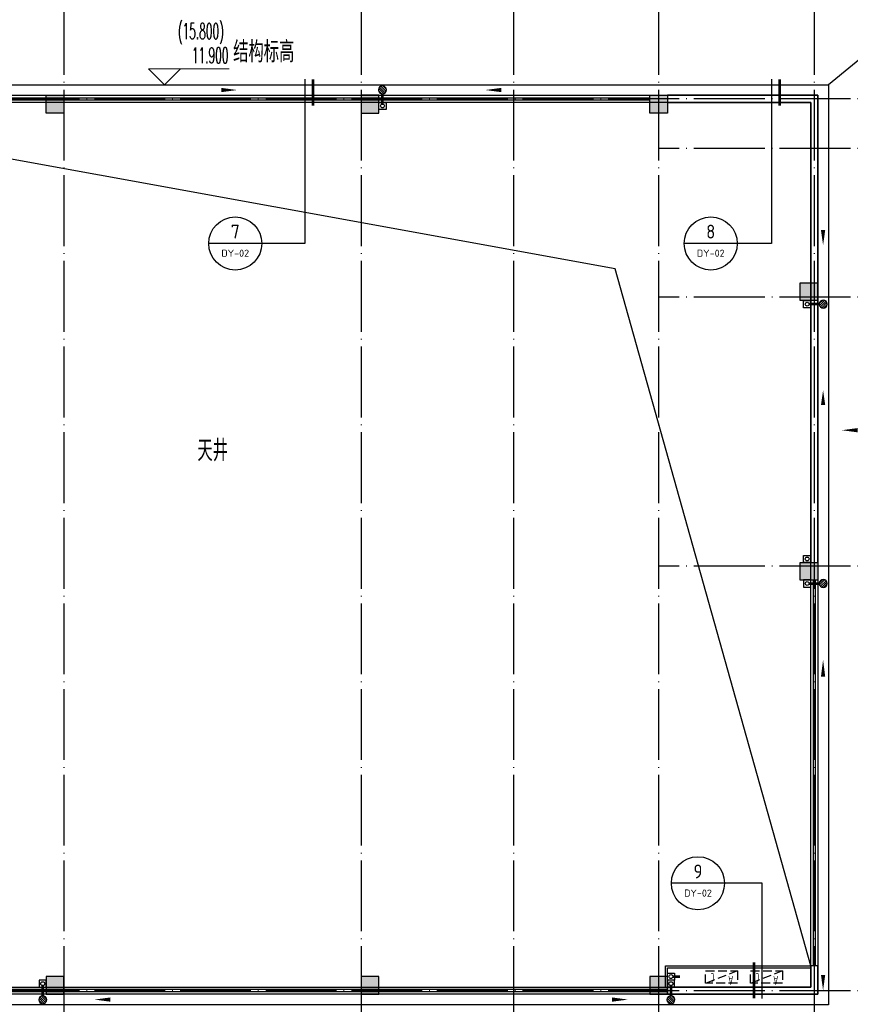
# Model space of a CAD drawing. Extents: x 1779708 to 7299578, y -1121471 to 88434.
# Tile 368 of 656: x 4733866 to 4757336, y -1048327 to -1020506. Entities that reach past the tile are written whole.
import ezdxf
from ezdxf.enums import TextEntityAlignment as Align

# ---------------------------------------------------------------- set-up
doc = ezdxf.new("R2010")
doc.units = 0
doc.header["$LTSCALE"] = 1000
doc.header["$MEASUREMENT"] = 0
doc.linetypes.add('DASH', pattern=[0.35, 0.25, -0.1])
doc.linetypes.add('DOTE', pattern=[2.4200000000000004, 2, -0.2, 0.02, -0.2])
doc.layers.get('0').update_dxf_attribs({"linetype": 'CONTINUOUS'})
for name, color, linetype in [('11111111111111111111111111111', 50, 'DASH'), ('DIM_IDEN', 3, 'CONTINUOUS'), ('DIM_SYMB', 3, 'CONTINUOUS'), ('DIM_污水', 3, 'CONTINUOUS'), ('DOTE', 1, 'DOTE'), ('EQUIP_地漏', 7, 'CONTINUOUS'), ('P_PS_DIM', 1, 'CONTINUOUS'), ('PIPE-雨水', 4, 'CONTINUOUS'), ('PUB_TEXT', 7, 'CONTINUOUS'), ('SPACE', 7, 'CONTINUOUS'), ('修改', 6, 'CONTINUOUS'), ('墙柱', 2, 'CONTINUOUS'), ('室外构件', 4, 'CONTINUOUS'), ('栏杆', 6, 'CONTINUOUS'), ('空调机位表示', 70, 'CONTINUOUS'), ('立面线2', 30, 'CONTINUOUS')]:
    doc.layers.add(name, color=color, linetype=linetype)
doc.layers.add('DIM_ELEV', color=3, linetype='CONTINUOUS', lineweight=13)
doc.styles.add('_TCH_DIM', font='SIMPLEX.shx', dxfattribs={"width": 0.7, "bigfont": 'GBCBIG.shx'})
doc.styles.add('_TCH_SPACE', font='SIMPLEX', dxfattribs={"height": 5, "bigfont": 'GBCBIG'})
doc.styles.get("Standard").update_dxf_attribs({"font": 'GBENOR', "bigfont": 'GBCBIG'})

# ---------------------------------------------------------------- blocks, each defined once
blk = doc.blocks.new('A$C159220C3')
at = {"layer": 'DOTE'}
for p, q in [((42800.00018952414, 149200.0015517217), (42800.00018952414, 7200.001551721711)), ((51200.00018952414, 149200.0015517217), (51200.00018952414, 7200.001551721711)), ((55500.00018952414, 149200.0015517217), (55500.00018952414, 7200.001551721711)), ((59600.00018952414, 149200.0015517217), (59600.00018952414, 7200.001551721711)), ((64000.00018952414, 149200.0015517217), (64000.00018952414, 7200.001551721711)), ((86800.00018952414, 47300.00155172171), (7200.000189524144, 47300.00155172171)), ((86800.00018952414, 45900.00155172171), (59600.00018952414, 45900.00155172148)), ((86800.00018952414, 41700.00155172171), (59600.00018952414, 41700.00155172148)), ((86800.00018952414, 34100.00155172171), (59600.00018952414, 34100.00155172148)), ((86800.00018952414, 22100.00155172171), (7200.000189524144, 22100.00155172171))]:
    blk.add_line(p, q, dxfattribs=at)
blk = doc.blocks.new('A$C606A0922')
at = {"layer": '墙柱'}
h = blk.add_hatch(color=256, dxfattribs=at)
h.paths.add_polyline_path([(24950.00033251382, 86999.99926897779), (25450.00033251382, 86999.99926897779), (25450.00033251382, 87499.99926897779), (24950.00033251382, 87499.99926897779)])
h.paths.add_polyline_path([(66900.00033251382, 125199.9992689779), (67500.00033251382, 125199.9992689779), (67500.00033251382, 124599.9992689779), (66900.00033251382, 124599.9992689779)])
h.paths.add_polyline_path([(16600.00033251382, 125199.9992689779), (17100.00033251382, 125199.9992689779), (17100.00033251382, 124699.9992689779), (16600.00033251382, 124699.9992689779)])
h.paths.add_polyline_path([(27130.00033251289, 122899.9992689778), (27130.00033251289, 122599.9992689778), (26430.00033251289, 122599.9992689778), (26430.00033251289, 122899.9992689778)])
h.paths.add_polyline_path([(54500.00033251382, 137999.9992689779), (55000.00033251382, 137999.9992689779), (55000.00033251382, 137499.9992689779), (54500.00033251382, 137499.9992689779)])
h.paths.add_polyline_path([(16600.00033251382, 86999.99926897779), (17100.00033251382, 86999.99926897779), (17100.00033251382, 87499.99926897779), (16600.00033251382, 87499.99926897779)])
h.paths.add_polyline_path([(42000.00033251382, 96299.99926897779), (42500.00033251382, 96299.99926897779), (42500.00033251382, 96799.99926897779), (42000.00033251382, 96799.99926897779)])
h.paths.add_polyline_path([(58500.00033251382, 105099.9992689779), (59000.00033251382, 105099.9992689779), (59000.00033251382, 105599.9992689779), (58500.00033251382, 105599.9992689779)])
h.paths.add_polyline_path([(13000.00033251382, 93249.99926897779), (13500.00033251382, 93249.99926897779), (13500.00033251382, 93749.99926897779), (13000.00033251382, 93749.99926897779)])
h.paths.add_polyline_path([(66700.00033251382, 100899.9992689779), (67200.00033251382, 100899.9992689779), (67200.00033251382, 101399.9992689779), (66700.00033251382, 101399.9992689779)])
h.paths.add_polyline_path([(20700.00033251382, 118599.9992689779), (21200.00033251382, 118599.9992689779), (21200.00033251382, 118099.9992689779), (20700.00033251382, 118099.9992689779)])
h.paths.add_polyline_path([(20700.00033251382, 111999.9992689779), (21200.00033251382, 111999.9992689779), (21200.00033251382, 111499.9992689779), (20700.00033251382, 111499.9992689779)])
h.paths.add_polyline_path([(13000.00033251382, 106149.9992689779), (13500.00033251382, 106149.9992689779), (13500.00033251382, 105649.9992689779), (13000.00033251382, 105649.9992689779)])
h.paths.add_polyline_path([(20700.00033251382, 99799.9992689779), (21200.00033251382, 99799.9992689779), (21200.00033251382, 100299.9992689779), (20700.00033251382, 100299.9992689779)])
h.paths.add_polyline_path([(13000.00033251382, 86999.99926897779), (13500.00033251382, 86999.99926897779), (13500.00033251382, 87499.99926897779), (13000.00033251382, 87499.99926897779)])
h.paths.add_polyline_path([(74900.00033251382, 125199.9992689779), (75600.00033269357, 125199.9992689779), (75600.00033269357, 124599.9992689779), (74900.00033251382, 124599.9992689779)])
h.paths.add_polyline_path([(54900.00033251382, 113499.9992689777), (54400.00033251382, 113499.9992689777), (54400.00033251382, 112999.9992689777), (54900.00033251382, 112999.9992689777)])
h.paths.add_polyline_path([(74900.00033251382, 96299.9992689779), (75600.00033251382, 96299.9992689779), (75600.00033251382, 96799.9992689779), (74900.00033251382, 96799.9992689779)])
h.paths.add_polyline_path([(500.0003325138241, 93249.9992689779), (1000.000332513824, 93249.9992689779), (1000.000332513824, 93749.9992689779), (500.0003325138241, 93749.9992689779)])
h.paths.add_polyline_path([(500.0003325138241, 106149.9992689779), (1000.000332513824, 106149.9992689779), (1000.000332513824, 105649.9992689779), (500.0003325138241, 105649.9992689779)])
h.paths.add_polyline_path([(8400.000332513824, 125199.9992689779), (8900.000332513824, 125199.9992689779), (8900.000332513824, 124699.9992689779), (8400.000332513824, 124699.9992689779)])
h.paths.add_polyline_path([(66900.00033251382, 113599.9992689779), (67500.00033251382, 113599.9992689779), (67500.00033251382, 112999.9992689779), (66900.00033251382, 112999.9992689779)])
h.paths.add_polyline_path([(74900.00033251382, 112999.9992689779), (75600.00033251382, 112999.9992689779), (75600.00033251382, 113599.9992689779), (74900.00033251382, 113599.9992689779)])
h.paths.add_polyline_path([(58500.00033251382, 112999.9992689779), (59100.00033251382, 112999.9992689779), (59100.00033251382, 113599.9992689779), (58500.00033251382, 113599.9992689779)])
h.paths.add_polyline_path([(66700.00033251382, 105099.9992689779), (67200.00033251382, 105099.9992689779), (67200.00033251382, 105599.9992689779), (66700.00033251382, 105599.9992689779)])
h.paths.add_polyline_path([(54400.00033251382, 105099.9992689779), (54900.00033251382, 105099.9992689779), (54900.00033251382, 105599.9992689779), (54400.00033251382, 105599.9992689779)])
h.paths.add_polyline_path([(50150.00033251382, 125199.9992689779), (50650.00033251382, 125199.9992689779), (50650.00033251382, 124699.9992689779), (50150.00033251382, 124699.9992689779)])
h.paths.add_polyline_path([(46200.00033251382, 86999.99926897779), (46700.00033251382, 86999.99926897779), (46700.00033251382, 87499.99926897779), (46200.00033251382, 87499.99926897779)])
h.paths.add_polyline_path([(42500.00033251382, 99799.9992689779), (42000.00033251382, 99799.9992689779), (42000.00033251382, 100299.9992689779), (42500.00033251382, 100299.9992689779)])
h.paths.add_polyline_path([(42500.00033251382, 86999.99926897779), (42000.00033251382, 86999.99926897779), (42000.00033251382, 87499.99926897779), (42500.00033251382, 87499.99926897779)])
h.paths.add_polyline_path([(24900.00033251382, 99799.9992689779), (25400.00033251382, 99799.9992689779), (25400.00033251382, 100299.9992689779), (24900.00033251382, 100299.9992689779)])
h.paths.add_polyline_path([(20700.00033251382, 106149.9992689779), (21200.00033251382, 106149.9992689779), (21200.00033251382, 105649.9992689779), (20700.00033251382, 105649.9992689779)])
h.paths.add_polyline_path([(13000.00033251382, 100299.9992689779), (13500.00033251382, 100299.9992689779), (13500.00033251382, 99799.9992689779), (13000.00033251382, 99799.9992689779)])
h.paths.add_polyline_path([(16600.00033251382, 111999.9992689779), (17100.00033251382, 111999.9992689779), (17100.00033251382, 111499.9992689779), (16600.00033251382, 111499.9992689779)])
h.paths.add_polyline_path([(8200.000332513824, 111999.9992689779), (8700.000332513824, 111999.9992689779), (8700.000332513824, 111499.9992689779), (8200.000332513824, 111499.9992689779)])
h.paths.add_polyline_path([(500.0003325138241, 111999.9995791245), (1000.000332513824, 111999.9995791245), (1000.000332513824, 111499.9995791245), (500.0003325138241, 111499.9995791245)])
h.paths.add_polyline_path([(16600.00033251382, 118599.9992689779), (17100.00033251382, 118599.9992689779), (17100.00033251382, 118099.9992689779), (16600.00033251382, 118099.9992689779)])
h.paths.add_polyline_path([(8400.000332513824, 118699.9992689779), (8900.000332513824, 118699.9992689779), (8900.000332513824, 118099.9992689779), (8400.000332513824, 118099.9992689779)])
h.paths.add_polyline_path([(74900.00033251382, 99499.9992689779), (75600.00033251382, 99499.9992689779), (75600.00033251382, 99999.9992689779), (74900.00033251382, 99999.9992689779)])
h.paths.add_polyline_path([(75100.00033251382, 86999.99926897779), (75600.00033251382, 86999.99926897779), (75600.00033251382, 87499.99926897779), (75100.00033251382, 87499.99926897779)])
h.paths.add_polyline_path([(66900.00033251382, 96199.9992689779), (67500.00033251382, 96199.9992689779), (67500.00033251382, 96799.9992689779), (66900.00033251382, 96799.9992689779)])
h.paths.add_polyline_path([(66950.00033251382, 86999.99926897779), (67450.00033251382, 86999.99926897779), (67450.00033251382, 87499.99926897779), (66950.00033251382, 87499.99926897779)])
h.paths.add_polyline_path([(58500.00033251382, 96199.9992689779), (59100.00033251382, 96199.9992689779), (59100.00033251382, 96799.9992689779), (58500.00033251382, 96799.9992689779)])
h.paths.add_polyline_path([(58550.00033251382, 86999.99926897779), (59050.00033251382, 86999.99926897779), (59050.00033251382, 87499.99926897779), (58550.00033251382, 87499.99926897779)])
h.paths.add_polyline_path([(50150.00033251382, 99799.9992689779), (50650.00033251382, 99799.9992689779), (50650.00033251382, 100299.9992689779), (50150.00033251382, 100299.9992689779)])
h.paths.add_polyline_path([(50150.00033251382, 96299.9992689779), (50650.00033251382, 96299.9992689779), (50650.00033251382, 96799.9992689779), (50150.00033251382, 96799.9992689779)])
h.paths.add_polyline_path([(50150.00033251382, 86999.99926897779), (50650.00033251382, 86999.99926897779), (50650.00033251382, 87499.99926897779), (50150.00033251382, 87499.99926897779)])
h.paths.add_polyline_path([(33100.00033251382, 99799.99926897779), (33600.00033251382, 99799.99926897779), (33600.00033251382, 100299.9992689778), (33100.00033251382, 100299.9992689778)])
h.paths.add_polyline_path([(33100.00033251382, 96299.99926897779), (33600.00033251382, 96299.99926897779), (33600.00033251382, 96799.99926897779), (33100.00033251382, 96799.99926897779)])
h.paths.add_polyline_path([(24900.00033251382, 96299.9992689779), (25400.00033251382, 96299.9992689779), (25400.00033251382, 96799.9992689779), (24900.00033251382, 96799.9992689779)])
h.paths.add_polyline_path([(500.0003325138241, 99799.9992689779), (1000.000332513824, 99799.9992689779), (1000.000332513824, 100299.9992689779), (500.0003325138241, 100299.9992689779)])
h.paths.add_polyline_path([(16600.00033251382, 96299.9992689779), (17100.00033251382, 96299.9992689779), (17100.00033251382, 96799.9992689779), (16600.00033251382, 96799.9992689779)])
h.paths.add_polyline_path([(33100.00033251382, 86999.99926897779), (33600.00033251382, 86999.99926897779), (33600.00033251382, 87499.99926897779), (33100.00033251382, 87499.99926897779)])
h.paths.add_polyline_path([(500.0003325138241, 86999.9992689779), (1000.000332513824, 86999.9992689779), (1000.000332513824, 87499.9992689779), (500.0003325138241, 87499.9992689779)])
h.paths.add_polyline_path([(74900.00033251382, 128699.9992689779), (75600.00033251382, 128699.9992689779), (75600.00033251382, 128199.9992689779), (74900.00033251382, 128199.9992689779)])
h.paths.add_polyline_path([(74900.00033251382, 137999.999268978), (75600.00033251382, 137999.999268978), (75600.00033251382, 137499.999268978), (74900.00033251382, 137499.999268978)])
h.paths.add_polyline_path([(66950.00033251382, 128699.9992689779), (67450.00033251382, 128699.9992689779), (67450.00033251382, 128199.9992689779), (66950.00033251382, 128199.9992689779)])
h.paths.add_polyline_path([(66950.00033251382, 137999.9992689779), (67450.00033251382, 137999.9992689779), (67450.00033251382, 137499.9992689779), (66950.00033251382, 137499.9992689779)])
h.paths.add_polyline_path([(58500.00033251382, 125199.9992689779), (59100.00033251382, 125199.9992689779), (59100.00033251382, 124599.9992689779), (58500.00033251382, 124599.9992689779)])
h.paths.add_polyline_path([(58550.00033251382, 128699.9992689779), (59050.00033251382, 128699.9992689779), (59050.00033251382, 128199.9992689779), (58550.00033251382, 128199.9992689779)])
h.paths.add_polyline_path([(58550.00033251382, 137999.9992689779), (59050.00033251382, 137999.9992689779), (59050.00033251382, 137499.9992689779), (58550.00033251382, 137499.9992689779)])
h.paths.add_polyline_path([(50150.00033251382, 128699.9992689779), (50650.00033251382, 128699.9992689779), (50650.00033251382, 128199.9992689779), (50150.00033251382, 128199.9992689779)])
h.paths.add_polyline_path([(50150.00033251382, 137999.9992689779), (50650.00033251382, 137999.9992689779), (50650.00033251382, 137499.9992689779), (50150.00033251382, 137499.9992689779)])
h.paths.add_polyline_path([(42000.00033251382, 125199.999268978), (42500.00033251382, 125199.999268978), (42500.00033251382, 124699.999268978), (42000.00033251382, 124699.999268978)])
h.paths.add_polyline_path([(42000.00033251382, 128699.999268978), (42500.00033251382, 128699.999268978), (42500.00033251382, 128199.999268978), (42000.00033251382, 128199.999268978)])
h.paths.add_polyline_path([(33100.00033251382, 125199.9992689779), (33600.00033251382, 125199.9992689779), (33600.00033251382, 124699.9992689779), (33100.00033251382, 124699.9992689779)])
h.paths.add_polyline_path([(25060.00033251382, 125199.9992689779), (25660.00033251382, 125199.9992689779), (25660.00033251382, 124799.9992689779), (25060.00033251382, 124799.9992689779)])
h.paths.add_polyline_path([(33100.00033251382, 128699.9992689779), (33600.00033251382, 128699.9992689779), (33600.00033251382, 128199.9992689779), (33100.00033251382, 128199.9992689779)])
h.paths.add_polyline_path([(24950.00033251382, 128699.9992689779), (25450.00033251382, 128699.9992689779), (25450.00033251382, 128199.9992689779), (24950.00033251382, 128199.9992689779)])
h.paths.add_polyline_path([(0.0003325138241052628, 125499.9992689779), (700.0003325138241, 125499.9992689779), (700.0003325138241, 124999.9992689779), (0.0003325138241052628, 124999.9992689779)])
h.paths.add_polyline_path([(0.0003325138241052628, 128699.9992689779), (700.0003325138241, 128699.9992689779), (700.0003325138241, 128199.9992689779), (0.0003325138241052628, 128199.9992689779)])
h.paths.add_polyline_path([(8150.000332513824, 128699.9992689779), (8650.000332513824, 128699.9992689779), (8650.000332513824, 128199.9992689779), (8150.000332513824, 128199.9992689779)])
h.paths.add_polyline_path([(16550.00033251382, 128699.9992689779), (17050.00033251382, 128699.9992689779), (17050.00033251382, 128199.9992689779), (16550.00033251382, 128199.9992689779)])
h.paths.add_polyline_path([(42000.00033251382, 137999.9992689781), (42500.00033251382, 137999.9992689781), (42500.00033251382, 137499.9992689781), (42000.00033251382, 137499.9992689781)])
h.paths.add_polyline_path([(33100.00033251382, 137999.999268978), (33600.00033251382, 137999.999268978), (33600.00033251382, 137499.999268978), (33100.00033251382, 137499.999268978)])
h.paths.add_polyline_path([(24950.00033251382, 137999.999268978), (25450.00033251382, 137999.999268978), (25450.00033251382, 137499.999268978), (24950.00033251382, 137499.999268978)])
h.paths.add_polyline_path([(16550.00033251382, 137999.9992689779), (17050.00033251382, 137999.9992689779), (17050.00033251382, 137499.9992689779), (16550.00033251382, 137499.9992689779)])
h.paths.add_polyline_path([(8150.000332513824, 137999.9992689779), (8650.000332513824, 137999.9992689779), (8650.000332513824, 137499.9992689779), (8150.000332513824, 137499.9992689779)])
h.paths.add_polyline_path([(0.0003325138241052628, 137999.9992689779), (500.0003325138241, 137999.9992689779), (500.0003325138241, 137499.9992689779), (0.0003325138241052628, 137499.9992689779)])
h.paths.add_polyline_path([(24950.00033251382, 50999.99926894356), (25450.00033251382, 50999.99926894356), (25450.00033251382, 50499.99926894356), (24950.00033251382, 50499.99926894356)])
h.paths.add_polyline_path([(66900.00033251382, 12799.99926894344), (67500.00033251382, 12799.99926894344), (67500.00033251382, 13399.99926894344), (66900.00033251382, 13399.99926894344)])
h.paths.add_polyline_path([(16600.00033251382, 12799.99926894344), (17100.00033251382, 12799.99926894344), (17100.00033251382, 13299.99926894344), (16600.00033251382, 13299.99926894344)])
h.paths.add_polyline_path([(27130.00033251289, 15099.99926894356), (27130.00033251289, 15399.99926894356), (26430.00033251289, 15399.99926894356), (26430.00033251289, 15099.99926894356)])
h.paths.add_polyline_path([(54500.00033251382, -0.0007310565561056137), (55000.00033251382, -0.0007310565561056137), (55000.00033251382, 499.9992689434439), (54500.00033251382, 499.9992689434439)])
h.paths.add_polyline_path([(16600.00033251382, 50999.99926894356), (17100.00033251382, 50999.99926894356), (17100.00033251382, 50499.99926894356), (16600.00033251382, 50499.99926894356)])
h.paths.add_polyline_path([(42000.00033251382, 41699.99926894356), (42500.00033251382, 41699.99926894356), (42500.00033251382, 41199.99926894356), (42000.00033251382, 41199.99926894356)])
h.paths.add_polyline_path([(58500.00033251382, 32899.99926894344), (59000.00033251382, 32899.99926894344), (59000.00033251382, 32399.99926894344), (58500.00033251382, 32399.99926894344)])
h.paths.add_polyline_path([(13000.00033251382, 44749.99926894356), (13500.00033251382, 44749.99926894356), (13500.00033251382, 44249.99926894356), (13000.00033251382, 44249.99926894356)])
h.paths.add_polyline_path([(66700.00033251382, 37099.99926894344), (67200.00033251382, 37099.99926894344), (67200.00033251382, 36599.99926894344), (66700.00033251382, 36599.99926894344)])
h.paths.add_polyline_path([(20700.00033251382, 19399.99926894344), (21200.00033251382, 19399.99926894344), (21200.00033251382, 19899.99926894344), (20700.00033251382, 19899.99926894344)])
h.paths.add_polyline_path([(20700.00033251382, 25999.99926894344), (21200.00033251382, 25999.99926894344), (21200.00033251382, 26499.99926894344), (20700.00033251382, 26499.99926894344)])
h.paths.add_polyline_path([(13000.00033251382, 31849.99926894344), (13500.00033251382, 31849.99926894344), (13500.00033251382, 32349.99926894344), (13000.00033251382, 32349.99926894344)])
h.paths.add_polyline_path([(20700.00033251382, 38199.99926894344), (21200.00033251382, 38199.99926894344), (21200.00033251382, 37699.99926894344), (20700.00033251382, 37699.99926894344)])
h.paths.add_polyline_path([(13000.00033251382, 50999.99926894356), (13500.00033251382, 50999.99926894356), (13500.00033251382, 50499.99926894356), (13000.00033251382, 50499.99926894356)])
h.paths.add_polyline_path([(74900.00033251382, 12799.99926894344), (75600.00033251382, 12799.99926894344), (75600.00033251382, 13399.99926894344), (74900.00033251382, 13399.99926894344)])
h.paths.add_polyline_path([(54900.00033251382, 24499.99926894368), (54400.00033251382, 24499.99926894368), (54400.00033251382, 24999.99926894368), (54900.00033251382, 24999.99926894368)])
h.paths.add_polyline_path([(74900.00033251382, 41699.99926894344), (75600.00033251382, 41699.99926894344), (75600.00033251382, 41199.99926894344), (74900.00033251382, 41199.99926894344)])
h.paths.add_polyline_path([(500.0003325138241, 44749.99926894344), (1000.000332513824, 44749.99926894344), (1000.000332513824, 44249.99926894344), (500.0003325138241, 44249.99926894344)])
h.paths.add_polyline_path([(500.0003325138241, 31849.99926894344), (1000.000332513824, 31849.99926894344), (1000.000332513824, 32349.99926894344), (500.0003325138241, 32349.99926894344)])
h.paths.add_polyline_path([(8400.000332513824, 12799.99926894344), (8900.000332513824, 12799.99926894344), (8900.000332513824, 13299.99926894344), (8400.000332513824, 13299.99926894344)])
h.paths.add_polyline_path([(66900.00033251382, 24399.99926894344), (67500.00033251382, 24399.99926894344), (67500.00033251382, 24999.99926894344), (66900.00033251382, 24999.99926894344)])
h.paths.add_polyline_path([(74900.00033251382, 24999.99926894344), (75600.00033251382, 24999.99926894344), (75600.00033251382, 24399.99926894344), (74900.00033251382, 24399.99926894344)])
h.paths.add_polyline_path([(58500.00033251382, 24999.99926894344), (59100.00033251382, 24999.99926894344), (59100.00033251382, 24399.99926894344), (58500.00033251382, 24399.99926894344)])
h.paths.add_polyline_path([(66700.00033251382, 32899.99926894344), (67200.00033251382, 32899.99926894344), (67200.00033251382, 32399.99926894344), (66700.00033251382, 32399.99926894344)])
h.paths.add_polyline_path([(54400.00033251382, 32899.99926894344), (54900.00033251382, 32899.99926894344), (54900.00033251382, 32399.99926894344), (54400.00033251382, 32399.99926894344)])
h.paths.add_polyline_path([(50150.00033251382, 12799.99926894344), (50650.00033251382, 12799.99926894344), (50650.00033251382, 13299.99926894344), (50150.00033251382, 13299.99926894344)])
h.paths.add_polyline_path([(46200.00033251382, 50999.99926894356), (46700.00033251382, 50999.99926894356), (46700.00033251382, 50499.99926894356), (46200.00033251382, 50499.99926894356)])
h.paths.add_polyline_path([(42500.00033251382, 38199.99926894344), (42000.00033251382, 38199.99926894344), (42000.00033251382, 37699.99926894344), (42500.00033251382, 37699.99926894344)])
h.paths.add_polyline_path([(42500.00033251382, 50999.99926894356), (42000.00033251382, 50999.99926894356), (42000.00033251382, 50499.99926894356), (42500.00033251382, 50499.99926894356)])
h.paths.add_polyline_path([(24900.00033251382, 38199.99926894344), (25400.00033251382, 38199.99926894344), (25400.00033251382, 37699.99926894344), (24900.00033251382, 37699.99926894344)])
h.paths.add_polyline_path([(20700.00033251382, 31849.99926894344), (21200.00033251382, 31849.99926894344), (21200.00033251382, 32349.99926894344), (20700.00033251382, 32349.99926894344)])
h.paths.add_polyline_path([(13000.00033251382, 37699.99926894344), (13500.00033251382, 37699.99926894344), (13500.00033251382, 38199.99926894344), (13000.00033251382, 38199.99926894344)])
h.paths.add_polyline_path([(16600.00033251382, 25999.99926894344), (17100.00033251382, 25999.99926894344), (17100.00033251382, 26499.99926894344), (16600.00033251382, 26499.99926894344)])
h.paths.add_polyline_path([(8200.000332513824, 25999.99926894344), (8700.000332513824, 25999.99926894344), (8700.000332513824, 26499.99926894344), (8200.000332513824, 26499.99926894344)])
h.paths.add_polyline_path([(500.0003325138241, 25999.99895879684), (1000.000332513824, 25999.99895879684), (1000.000332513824, 26499.99895879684), (500.0003325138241, 26499.99895879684)])
h.paths.add_polyline_path([(16600.00033251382, 19399.99926894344), (17100.00033251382, 19399.99926894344), (17100.00033251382, 19899.99926894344), (16600.00033251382, 19899.99926894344)])
h.paths.add_polyline_path([(8400.000332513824, 19299.99926894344), (8900.000332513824, 19299.99926894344), (8900.000332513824, 19899.99926894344), (8400.000332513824, 19899.99926894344)])
h.paths.add_polyline_path([(74900.00033251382, 38499.99926894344), (75600.00033251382, 38499.99926894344), (75600.00033251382, 37999.99926894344), (74900.00033251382, 37999.99926894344)])
h.paths.add_polyline_path([(75100.00033251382, 50999.99926894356), (75600.00033251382, 50999.99926894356), (75600.00033251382, 50499.99926894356), (75100.00033251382, 50499.99926894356)])
h.paths.add_polyline_path([(66900.00033251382, 41799.99926894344), (67500.00033251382, 41799.99926894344), (67500.00033251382, 41199.99926894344), (66900.00033251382, 41199.99926894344)])
h.paths.add_polyline_path([(66950.00033251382, 50999.99926894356), (67450.00033251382, 50999.99926894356), (67450.00033251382, 50499.99926894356), (66950.00033251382, 50499.99926894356)])
h.paths.add_polyline_path([(58500.00033251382, 41799.99926894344), (59100.00033251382, 41799.99926894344), (59100.00033251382, 41199.99926894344), (58500.00033251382, 41199.99926894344)])
h.paths.add_polyline_path([(58550.00033251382, 50999.99926894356), (59050.00033251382, 50999.99926894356), (59050.00033251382, 50499.99926894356), (58550.00033251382, 50499.99926894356)])
h.paths.add_polyline_path([(50150.00033251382, 38199.99926894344), (50650.00033251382, 38199.99926894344), (50650.00033251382, 37699.99926894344), (50150.00033251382, 37699.99926894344)])
h.paths.add_polyline_path([(50150.00033251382, 41699.99926894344), (50650.00033251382, 41699.99926894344), (50650.00033251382, 41199.99926894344), (50150.00033251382, 41199.99926894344)])
h.paths.add_polyline_path([(50150.00033251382, 50999.99926894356), (50650.00033251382, 50999.99926894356), (50650.00033251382, 50499.99926894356), (50150.00033251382, 50499.99926894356)])
h.paths.add_polyline_path([(33100.00033251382, 38199.99926894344), (33600.00033251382, 38199.99926894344), (33600.00033251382, 37699.99926894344), (33100.00033251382, 37699.99926894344)])
h.paths.add_polyline_path([(33100.00033251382, 41699.99926894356), (33600.00033251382, 41699.99926894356), (33600.00033251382, 41199.99926894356), (33100.00033251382, 41199.99926894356)])
h.paths.add_polyline_path([(24900.00033251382, 41699.99926894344), (25400.00033251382, 41699.99926894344), (25400.00033251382, 41199.99926894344), (24900.00033251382, 41199.99926894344)])
h.paths.add_polyline_path([(500.0003325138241, 38199.99926894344), (1000.000332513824, 38199.99926894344), (1000.000332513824, 37699.99926894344), (500.0003325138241, 37699.99926894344)])
h.paths.add_polyline_path([(16600.00033251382, 41699.99926894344), (17100.00033251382, 41699.99926894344), (17100.00033251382, 41199.99926894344), (16600.00033251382, 41199.99926894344)])
h.paths.add_polyline_path([(33100.00033251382, 50999.99926894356), (33600.00033251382, 50999.99926894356), (33600.00033251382, 50499.99926894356), (33100.00033251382, 50499.99926894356)])
h.paths.add_polyline_path([(500.0003325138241, 50999.99926894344), (1000.000332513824, 50999.99926894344), (1000.000332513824, 50499.99926894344), (500.0003325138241, 50499.99926894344)])
h.paths.add_polyline_path([(74900.00033251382, 9299.999268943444), (75600.00033251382, 9299.999268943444), (75600.00033251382, 9799.999268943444), (74900.00033251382, 9799.999268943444)])
h.paths.add_polyline_path([(74900.00033251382, -0.0007310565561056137), (75600.00033251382, -0.0007310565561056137), (75600.00033251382, 499.9992689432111), (74900.00033251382, 499.9992689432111)])
h.paths.add_polyline_path([(66950.00033251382, 9299.999268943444), (67450.00033251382, 9299.999268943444), (67450.00033251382, 9799.999268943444), (66950.00033251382, 9799.999268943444)])
h.paths.add_polyline_path([(66950.00033251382, -0.0007310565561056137), (67450.00033251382, -0.0007310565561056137), (67450.00033251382, 499.9992689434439), (66950.00033251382, 499.9992689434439)])
h.paths.add_polyline_path([(58500.00033251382, 12799.99926894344), (59100.00033251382, 12799.99926894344), (59100.00033251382, 13399.99926894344), (58500.00033251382, 13399.99926894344)])
h.paths.add_polyline_path([(58550.00033251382, 9299.999268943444), (59050.00033251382, 9299.999268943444), (59050.00033251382, 9799.999268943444), (58550.00033251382, 9799.999268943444)])
h.paths.add_polyline_path([(58550.00033251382, -0.0007310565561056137), (59050.00033251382, -0.0007310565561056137), (59050.00033251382, 499.9992689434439), (58550.00033251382, 499.9992689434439)])
h.paths.add_polyline_path([(50150.00033251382, 9299.999268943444), (50650.00033251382, 9299.999268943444), (50650.00033251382, 9799.999268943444), (50150.00033251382, 9799.999268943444)])
h.paths.add_polyline_path([(50150.00033251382, -0.0007310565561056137), (50650.00033251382, -0.0007310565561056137), (50650.00033251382, 499.9992689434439), (50150.00033251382, 499.9992689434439)])
h.paths.add_polyline_path([(42000.00033251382, 12799.99926894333), (42500.00033251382, 12799.99926894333), (42500.00033251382, 13299.99926894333), (42000.00033251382, 13299.99926894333)])
h.paths.add_polyline_path([(42000.00033251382, 9299.999268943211), (42500.00033251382, 9299.999268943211), (42500.00033251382, 9799.999268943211), (42000.00033251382, 9799.999268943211)])
h.paths.add_polyline_path([(33100.00033251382, 12799.99926894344), (33600.00033251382, 12799.99926894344), (33600.00033251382, 13299.99926894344), (33100.00033251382, 13299.99926894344)])
h.paths.add_polyline_path([(25060.00033251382, 12799.99926894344), (25660.00033251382, 12799.99926894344), (25660.00033251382, 13199.99926894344), (25060.00033251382, 13199.99926894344)])
h.paths.add_polyline_path([(33100.00033251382, 9299.999268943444), (33600.00033251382, 9299.999268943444), (33600.00033251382, 9799.999268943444), (33100.00033251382, 9799.999268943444)])
h.paths.add_polyline_path([(24950.00033251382, 9299.999268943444), (25450.00033251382, 9299.999268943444), (25450.00033251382, 9799.999268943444), (24950.00033251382, 9799.999268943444)])
h.paths.add_polyline_path([(0.0003325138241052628, 12499.99926894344), (700.0003325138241, 12499.99926894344), (700.0003325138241, 12999.99926894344), (0.0003325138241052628, 12999.99926894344)])
h.paths.add_polyline_path([(0.0003325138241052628, 9299.999268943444), (700.0003325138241, 9299.999268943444), (700.0003325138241, 9799.999268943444), (0.0003325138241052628, 9799.999268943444)])
h.paths.add_polyline_path([(8150.000332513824, 9299.999268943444), (8650.000332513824, 9299.999268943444), (8650.000332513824, 9799.999268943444), (8150.000332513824, 9799.999268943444)])
h.paths.add_polyline_path([(16550.00033251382, 9299.999268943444), (17050.00033251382, 9299.999268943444), (17050.00033251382, 9799.999268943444), (16550.00033251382, 9799.999268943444)])
h.paths.add_polyline_path([(42000.00033251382, -0.0007310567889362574), (42500.00033251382, -0.0007310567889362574), (42500.00033251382, 499.9992689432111), (42000.00033251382, 499.9992689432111)])
h.paths.add_polyline_path([(33100.00033251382, -0.0007310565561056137), (33600.00033251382, -0.0007310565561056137), (33600.00033251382, 499.9992689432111), (33100.00033251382, 499.9992689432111)])
h.paths.add_polyline_path([(24950.00033251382, -0.0007310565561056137), (25450.00033251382, -0.0007310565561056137), (25450.00033251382, 499.9992689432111), (24950.00033251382, 499.9992689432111)])
h.paths.add_polyline_path([(16550.00033251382, -0.0007310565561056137), (17050.00033251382, -0.0007310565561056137), (17050.00033251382, 499.9992689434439), (16550.00033251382, 499.9992689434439)])
h.paths.add_polyline_path([(8150.000332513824, -0.0007310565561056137), (8650.000332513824, -0.0007310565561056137), (8650.000332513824, 499.9992689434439), (8150.000332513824, 499.9992689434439)])
h.paths.add_polyline_path([(0.0003325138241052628, -0.0007310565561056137), (500.0003325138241, -0.0007310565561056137), (500.0003325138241, 499.9992689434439), (0.0003325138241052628, 499.9992689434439)])
for points in [[(33100.00033251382, 38199.99926894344), (33600.00033251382, 38199.99926894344), (33600.00033251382, 37699.99926894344), (33100.00033251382, 37699.99926894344)], [(42500.00033251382, 38199.99926894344), (42000.00033251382, 38199.99926894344), (42000.00033251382, 37699.99926894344), (42500.00033251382, 37699.99926894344)], [(50150.00033251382, 38199.99926894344), (50650.00033251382, 38199.99926894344), (50650.00033251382, 37699.99926894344), (50150.00033251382, 37699.99926894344)], [(54400.00033251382, 32899.99926894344), (54900.00033251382, 32899.99926894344), (54900.00033251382, 32399.99926894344), (54400.00033251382, 32399.99926894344)], [(54900.00033251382, 24499.99926894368), (54400.00033251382, 24499.99926894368), (54400.00033251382, 24999.99926894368), (54900.00033251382, 24999.99926894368)], [(33100.00033251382, 12799.99926894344), (33600.00033251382, 12799.99926894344), (33600.00033251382, 13299.99926894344), (33100.00033251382, 13299.99926894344)], [(42000.00033251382, 12799.99926894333), (42500.00033251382, 12799.99926894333), (42500.00033251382, 13299.99926894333), (42000.00033251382, 13299.99926894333)], [(50150.00033251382, 12799.99926894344), (50650.00033251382, 12799.99926894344), (50650.00033251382, 13299.99926894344), (50150.00033251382, 13299.99926894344)]]:
    blk.add_lwpolyline(points, close=True, dxfattribs=at)
blk = doc.blocks.new('A$C46E9187A')
at = {"layer": '空调机位表示', "linetype": 'DASH'}
blk.add_lwpolyline([(0, 0), (0, 350), (900, 350), (900, 0)], close=True, dxfattribs=at)
blk.add_lwpolyline([(0, 0), (900, 350)], dxfattribs=at)
at = {"layer": '空调机位表示', "width": 0.6}
for s, p in [('A', (117.685775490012, 145.0239976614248)), ('C', (650.632941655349, 55.40967742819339))]:
    blk.add_text(s, height=250, dxfattribs=at).set_placement(p)
blk = doc.blocks.new('a1')
at = {"layer": '11111111111111111111111111111'}
for p, q in [((59121.95538733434, 49135.6092003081), (59121.95538733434, 48935.6092003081)), ((59321.95538733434, 49135.6092003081), (59121.95538733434, 49135.6092003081)), ((59321.95538733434, 48935.6092003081), (59321.95538733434, 49135.6092003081)), ((59121.95538733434, 48935.6092003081), (59321.95538733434, 48935.6092003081))]:
    blk.add_line(p, q, dxfattribs=at)
blk = doc.blocks.new('$TwtSys$00000141')
for p, q in [((-94.19606303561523, 7.672111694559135), (-10.08309029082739, 91.78508443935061)), ((-94.19606303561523, 7.672111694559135), (-10.08309029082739, 91.78508443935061)), ((-87.21916889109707, -35.05448014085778), (35.05448014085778, 87.21916889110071)), ((-87.21916889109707, -35.05448014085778), (35.05448014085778, 87.21916889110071)), ((-66.46803743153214, -66.46803743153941), (66.46803743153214, 66.46803743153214)), ((-66.46803743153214, -66.46803743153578), (66.46803743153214, 66.46803743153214)), ((-32.35611368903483, -87.061266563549), (87.58274635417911, 32.87759347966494)), ((-32.35611368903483, -87.061266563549), (87.58274635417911, 32.87759347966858)), ((11.43110768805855, -92.25951895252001), (92.2594807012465, -11.43114593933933)), ((11.43110768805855, -92.25951895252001), (92.2594807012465, -11.43114593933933))]:
    blk.add_line(p, q)
blk.add_circle((0, 0), 94)
blk.add_circle((0, 0), 94)

msp = doc.modelspace()

# ---------------------------------------------------------------- linework, layer by layer
at = {"layer": 'DIM_ELEV'}
for p, q in [((4737960.150358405, -1022343.31570563), (4737510.150358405, -1021893.31570563)), ((4737510.150358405, -1021893.31570563), (4739783.324487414, -1021893.31570563)), ((4737960.150358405, -1022343.31570563), (4738410.150358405, -1021893.31570563))]:
    msp.add_line(p, q, dxfattribs=at)
at = {"layer": 'DIM_IDEN'}
for p, q in [((4741924.52642617, -1022188.120013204), (4741924.52642617, -1026829.182747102)), ((4755113.995317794, -1022188.120013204), (4755113.995317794, -1026829.182747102)), ((4740706.508454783, -1026829.182747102), (4739206.508454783, -1026829.182747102)), ((4741924.52642617, -1026829.182747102), (4740706.508454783, -1026829.182747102)), ((4754142.301822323, -1026829.182747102), (4752642.301822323, -1026829.182747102)), ((4755113.995317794, -1026829.182747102), (4754142.301822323, -1026829.182747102)), ((4753782.322807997, -1044907.723512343), (4752282.322807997, -1044907.723512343)), ((4754842.526333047, -1044907.723512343), (4753782.322807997, -1044907.723512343)), ((4754842.526333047, -1048161.23328029), (4754842.526333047, -1044907.723512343))]:
    msp.add_line(p, q, dxfattribs=at)
at = {"layer": 'DIM_IDEN', "const_width": 75}
for points in [[(4742149.52642617, -1022188.120013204), (4742149.52642617, -1022938.120013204)], [(4755338.995317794, -1022188.120013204), (4755338.995317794, -1022938.120013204)], [(4754617.526333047, -1048161.23328029), (4754617.526333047, -1047137.196789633)]]:
    msp.add_lwpolyline(points, dxfattribs=at)
at = {"layer": 'DIM_IDEN'}
for centre in [(4739956.508454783, -1026829.182747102), (4753392.301822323, -1026829.182747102), (4753032.322807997, -1044907.723512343)]:
    msp.add_circle(centre, 750, dxfattribs=at)
at = {"layer": 'DIM_SYMB'}
for points in [[(4737924.309252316, -1022493.315705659, 0, 0, 0), (4740009.228557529, -1022493.315705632, 0, 120, 0), (4739559.228557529, -1022493.315705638, 0, 0, 0)], [(4749109.887682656, -1022493.315705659, 0, 0, 0), (4747024.968377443, -1022493.315705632, 0, 120, 0), (4747474.968377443, -1022493.315705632, 0, 0, 0)], [(4756567.098467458, -1024816.722766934, 0, 0, 0), (4756567.098467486, -1026901.642072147, 0, 120, 0), (4756567.09846748, -1026451.642072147, 0, 0, 0)], [(4756567.098467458, -1033025.572455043, 0, 0, 0), (4756567.098467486, -1030940.65314983, 0, 120, 0), (4756567.09846748, -1031390.65314983, 0, 0, 0)], [(4759180.505713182, -1032105.559973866, 0, 0, 0), (4757095.586407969, -1032105.559973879, 0, 120, 0), (4757545.586407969, -1032105.559973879, 0, 0, 0)], [(4756567.098467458, -1040700.697847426, 0, 0, 0), (4756567.098467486, -1038615.778542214, 0, 120, 0), (4756567.09846748, -1039065.778542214, 0, 0, 0)], [(4756567.098467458, -1045861.023783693, 0, 0, 0), (4756567.098467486, -1047945.943088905, 0, 120, 0), (4756567.09846748, -1047495.943088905, 0, 0, 0)], [(4738065.937663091, -1048193.315705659, 0, 0, 0), (4735981.018357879, -1048193.315705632, 0, 120, 0), (4736431.018357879, -1048193.315705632, 0, 0, 0)], [(4748968.259271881, -1048193.315705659, 0, 0, 0), (4751053.178577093, -1048193.315705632, 0, 120, 0), (4750603.178577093, -1048193.315705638, 0, 0, 0)]]:
    msp.add_lwpolyline(points, format="xyseb", dxfattribs=at)
at = {"layer": 'DIM_污水', "color": 8}
for centre in [(4744117.097571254, -1022943.315650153), (4756117.097571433, -1028543.315650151), (4756117.097571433, -1036437.022050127), (4734517.096723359, -1047743.317016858), (4752267.098467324, -1047743.315746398)]:
    msp.add_circle(centre, 55, dxfattribs=at)
at = {"layer": 'DIM_污水', "color": 3}
msp.add_circle((4756117.097571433, -1035743.315706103), 55, dxfattribs=at)
at = {"layer": 'DIM_污水', "color": 7}
msp.add_circle((4752267.098467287, -1047543.317469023), 55, dxfattribs=at)
at = {"layer": 'PIPE-雨水', "const_width": 75}
for points in [[(4744117.097571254, -1022888.315650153), (4744117.097571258, -1022601.508485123)], [(4756172.097571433, -1028543.315650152), (4756458.904736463, -1028543.315650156)], [(4756172.097571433, -1036437.022050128), (4756458.904736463, -1036437.022050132)], [(4752322.098467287, -1047543.317469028), (4752522.098467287, -1047543.317469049)], [(4734517.096723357, -1047798.317016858), (4734517.096723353, -1048085.124181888)], [(4752267.098467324, -1047798.315748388), (4752267.09846732, -1048085.122913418)]]:
    msp.add_lwpolyline(points, dxfattribs=at)
at = {"layer": '室外构件'}
msp.add_line((4760017.098465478, -1019643.315705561), (4756717.098467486, -1022343.315705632), dxfattribs=at)
for points in [[(4721917.098467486, -1048343.315705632), (4721917.098467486, -1022343.315705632), (4756717.098467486, -1022343.315705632), (4756717.098467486, -1048343.315705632), (4721917.098467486, -1048343.315705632)], [(4756217.098467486, -1047243.315705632), (4750694.620739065, -1027549.01724091), (4726467.098466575, -1023143.315705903)]]:
    msp.add_lwpolyline(points, dxfattribs=at)
at = {"layer": '栏杆'}
for points in [[(4722217.098467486, -1043543.315706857), (4722217.098467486, -1043543.315706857), (4722217.098467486, -1043543.315706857), (4722217.098467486, -1022643.315705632), (4756417.098467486, -1022643.315705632), (4756417.098467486, -1048043.315705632), (4730847.098467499, -1048043.315705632)], [(4730847.098467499, -1047843.315705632), (4756217.098467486, -1047843.315705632), (4756217.098467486, -1022843.315705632), (4722417.098467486, -1022843.315705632), (4722417.098467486, -1043343.315763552)], [(4726417.098466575, -1022713.315705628), (4751667.098467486, -1022713.315705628)], [(4726417.098466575, -1022773.315705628), (4751667.098467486, -1022773.315705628)], [(4756287.098467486, -1036343.315705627), (4756287.098467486, -1047243.31570563)], [(4756347.098467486, -1036343.315705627), (4756347.098467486, -1047243.31570563)], [(4752117.098466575, -1047843.315705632), (4752117.098466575, -1047243.315705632), (4756217.098467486, -1047243.315705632)], [(4752167.098466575, -1047843.315705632), (4752167.098466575, -1047293.315705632), (4756217.098467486, -1047293.315705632)], [(4752167.098466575, -1047913.315705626), (4730847.098467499, -1047913.31570562)], [(4752167.098466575, -1047973.315705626), (4730847.098467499, -1047973.31570562)]]:
    msp.add_lwpolyline(points, dxfattribs=at)
at = {"layer": '立面线2'}
for points in [[(4752167.098467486, -1022643.31570563), (4752167.098467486, -1022843.31570563), (4756217.098467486, -1022843.31570563), (4756217.098467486, -1035843.315705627), (4756417.098467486, -1035843.315705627), (4756417.098467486, -1022643.31570563)], [(4752167.098466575, -1047843.31570563), (4752167.098466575, -1048043.31570563), (4756417.098467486, -1048043.31570563), (4756417.098467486, -1047243.31570563), (4756217.098467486, -1047243.31570563), (4756217.098467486, -1047843.31570563)]]:
    msp.add_lwpolyline(points, close=True, dxfattribs=at)

# ---------------------------------------------------------------- block references
at = {"layer": 'EQUIP_地漏', "yscale": -1.199999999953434}
for p, xscale, zscale, rotation in [((4744117.097571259, -1022488.708485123), 1.200000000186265, 1.200000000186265, 180), ((4756571.704736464, -1028543.315650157), 1.199999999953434, 1.199999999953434, 90), ((4756571.704736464, -1036437.022050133), 1.199999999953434, 1.199999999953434, 90)]:
    msp.add_blockref('$TwtSys$00000141', p, dxfattribs=dict(at, xscale=xscale, zscale=zscale, rotation=rotation))
at = {"layer": 'EQUIP_地漏', "xscale": 1.200000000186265, "yscale": -1.199999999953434, "zscale": 1.200000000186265}
for p in [(4734517.096723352, -1048197.924181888), (4752267.098467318, -1048197.922913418)]:
    msp.add_blockref('$TwtSys$00000141', p, dxfattribs=at)
at = {"layer": 'P_PS_DIM', "color": 8, "xscale": -1}
for p in [(4803339.052958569, -1071978.92485044), (4815339.052958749, -1077578.924850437)]:
    msp.add_blockref('a1', p, dxfattribs=at)
at = {"layer": 'P_PS_DIM', "color": 3, "xscale": -1}
msp.add_blockref('a1', (4815339.052958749, -1084778.924906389), dxfattribs=at)
at = {"layer": 'P_PS_DIM', "color": 8, "rotation": 180}
for p in [(4815339.052958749, -987401.4128498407), (4793739.052110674, -998707.7078165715), (4811489.053854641, -998707.706546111)]:
    msp.add_blockref('a1', p, dxfattribs=at)
at = {"layer": 'P_PS_DIM', "color": 7, "xscale": -1, "rotation": 180}
msp.add_blockref('a1', (4693045.143079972, -998507.708268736), dxfattribs=at)
at = {"layer": '修改'}
for name, p in [('A$C159220C3', (4692317.098277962, -1070043.317257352)), ('A$C606A0922', (4701517.098134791, -1060843.314974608))]:
    msp.add_blockref(name, p, dxfattribs=at)
at = {"layer": '空调机位表示', "linetype": 'DASH', "rotation": 180}
for p in [(4754148.241084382, -1047383.636347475), (4755420.292838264, -1047383.636347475)]:
    msp.add_blockref('A$C46E9187A', p, dxfattribs=at)

# ---------------------------------------------------------------- texts
at = {"layer": 'PUB_TEXT', "color": 7, "style": '_TCH_DIM', "width": 0.4941176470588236}
for s, p in [('(15.800)', (4738331.324487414, -1021053.31570563)), ('11.900', (4738730.324487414, -1021735.81570563))]:
    msp.add_text(s, height=446.25, dxfattribs=at).set_placement(p)
at = {"layer": 'PUB_TEXT', "color": 7}
for s, height, width, p, p2 in [('7', 392.0414833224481, 1.013130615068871, (4739827.950276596, -1026690.439452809), (4740085.06663297, -1026690.439452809)), ('8', 392.5530073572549, 0.9792919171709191, (4753265.646443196, -1026690.512647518), (4753518.957201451, -1026690.512647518)), ('DY-02', 201.8678807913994, 1.026320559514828, (4739565.111311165, -1027206.212295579), (4740347.905598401, -1027206.212295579)), ('DY-02', 201.8678807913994, 1.026320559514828, (4753000.904678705, -1027206.212295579), (4753783.698965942, -1027206.212295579)), ('9', 392.6173398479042, 0.979291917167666, (4752905.908941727, -1044769.062610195), (4753158.736674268, -1044769.062610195)), ('DY-02', 201.8678807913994, 1.026320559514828, (4752640.925664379, -1045284.75306082), (4753423.719951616, -1045284.75306082))]:
    msp.add_text(s, height=height, dxfattribs=dict(at, width=width)).set_placement(p, p2, align=Align.FIT)
at = {"layer": 'SPACE', "style": '_TCH_SPACE'}
for s, p in [('结构标高', (4739898.052220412, -1021714.47565335)), ('天井', (4738888.123288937, -1032980.180634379))]:
    msp.add_text(s, height=600, dxfattribs=at).set_placement(p)

doc.saveas('drawing.dxf')
